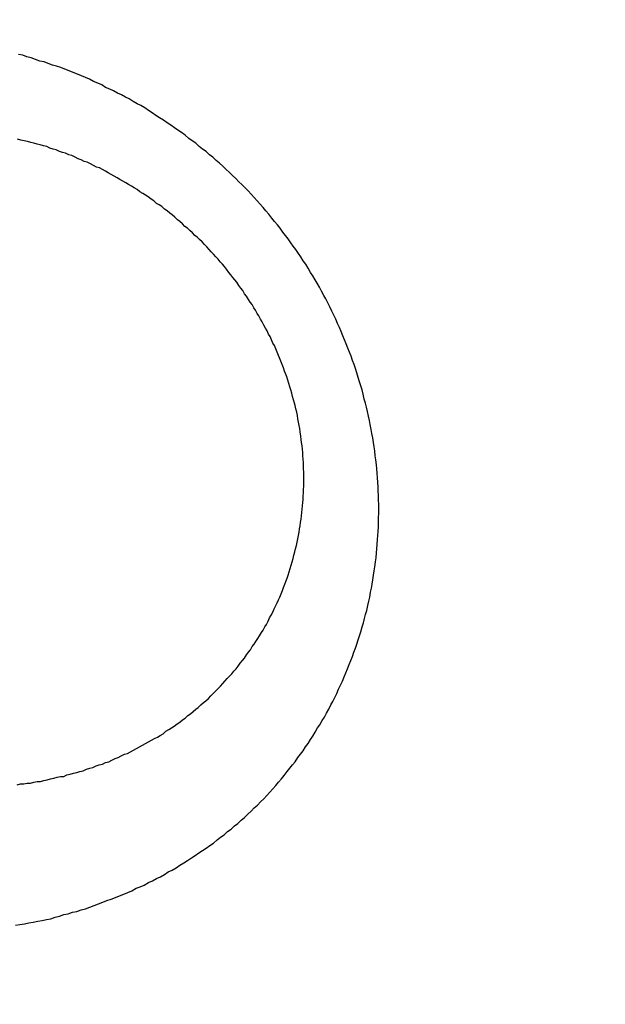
# Model space of a CAD drawing. Header units: millimetres. Extents: x -604189 to 881711, y -381903 to -7297.
# Tile 861 of 1056: x -558658.36 to -558651.24, y -165433.52 to -165421.54. Entities that reach past the tile are written whole.
import ezdxf

# ---------------------------------------------------------------- set-up
doc = ezdxf.new("R2010")
doc.units = ezdxf.units.MM
doc.header["$LTSCALE"] = 100
doc.linetypes.add('0.5_0.5', pattern=[1, 0.5, -0.5])
doc.linetypes.add('ACAD_ISO04W100', pattern=[30.5, 24, -3, 0.5, -3])
doc.layers.get('Defpoints').update_dxf_attribs({"color": 30})
doc.layers.add('OPIS', color=7, linetype='Continuous')
doc.layers.add('strop osie', color=80, linetype='ACAD_ISO04W100', lineweight=5)
doc.styles.get("Standard").update_dxf_attribs({"font": 'romans.shx', "width": 0.5})
doc.dimstyles.new('1 50', dxfattribs={"dimtxt": 150, "dimasz": 80, "dimexe": 1, "dimexo": 1, "dimgap": 20, "dimtad": 1, "dimdec": 0, "dimlfac": 0.1, "dimtxsty": 'Standard', "dimblk": 'ARCHTICK', "dimcen": 200, "dimclrd": 2, "dimadec": 1, "dimazin": 0, "dimtfac": 1, "dimtdec": 0, "dimtmove": 0, "dimatfit": 3, "dimldrblk": 'ARCHTICK', "dimfxl": 120, "dimfxlon": 1, "dimtfill": 1, "dimarcsym": 0})

# ---------------------------------------------------------------- blocks, each defined once
blk = doc.blocks.new('_ArchTick')
at = {"layer": 'strop osie', "color": 0, "const_width": 0.15}
blk.add_lwpolyline([(-0.5, -0.5), (0.5, 0.5)], dxfattribs=at)
blk = doc.blocks.new('*D3294')
at = {"layer": 'Defpoints', "color": 0, "linetype": 'ByBlock', "lineweight": 5, "transparency": 16777216}
for p in [(-595783.126, -159420.303), (-593748.924, -159420.303), (-552118.935, -179940.303)]:
    blk.add_point(p, dxfattribs=at)
at = {"layer": 'OPIS', "color": 0, "linetype": 'Continuous', "lineweight": -2, "transparency": 16777216}
for p, q in [((-595723.126, -159420.303), (-595784.126, -159420.303)), ((-595723.126, -179940.303), (-595784.126, -179940.303))]:
    blk.add_line(p, q, dxfattribs=at)
at = {"layer": 'OPIS', "color": 2, "lineweight": -2, "transparency": 16777216}
blk.add_line((-595783.126, -179940.303), (-595783.126, -159420.303), dxfattribs=at)
at = {"layer": 'OPIS', "color": 2, "linetype": 'ByBlock', "lineweight": -2, "transparency": 16777216, "xscale": 80, "yscale": 80, "zscale": 80}
for p, rotation in [((-595783.126, -159420.303), 90), ((-595783.126, -179940.303), 270)]:
    blk.add_blockref('_ArchTick', p, dxfattribs=dict(at, rotation=rotation))
at = {"layer": 'OPIS', "color": 0, "linetype": 'ByBlock', "lineweight": 13, "transparency": 16777216, "insert": (-595878.126, -169680.303), "char_height": 150, "attachment_point": 5, "rotation": 90, "bg_fill": 3, "box_fill_scale": 1.1, "bg_fill_color": 256, "bg_fill_true_color": 13158600, "bg_fill_transparency": 0}
blk.add_mtext('2052', dxfattribs=at)

msp = doc.modelspace()

# ---------------------------------------------------------------- hatches: boundary and pattern name
at = {"layer": 'OPIS', "linetype": 'ByBlock', "lineweight": 15}
h = msp.add_hatch(dxfattribs=at)
h.set_pattern_fill('ANSI37', color=0, scale=80, angle=45)
h.set_pattern_definition([(90, (-306927.96, 32475.8), (-254, 0), []), (180, (-306927.96, 32475.8), (-3e-14, -254), [])])
h.paths.add_polyline_path([(-559745.616, -168470.303), (-559845.616, -168470.303), (-559845.616, -168410.303), (-559745.616, -168410.303), (-559745.616, -168350.303), (-560845.616, -168350.303), (-560845.616, -168410.303), (-560745.616, -168410.303), (-560745.616, -168470.303, 0.267949), (-560295.616, -169249.726), (-560295.616, -169481.184, -0.414214), (-559952.679, -169824.121, -1), (-560638.553, -169824.121, -0.414214), (-560295.616, -169481.184), (-560295.616, -169249.726, -0.267949), (-560745.616, -168470.303), (-560845.616, -168470.303), (-560845.616, -168350.303), (-561118.924, -168350.303), (-561118.924, -172095.291), (-559553.922, -172095.29), (-559553.924, -168350.303), (-559745.616, -168350.303)])
h.paths.add_polyline_path([(-560989.238, -171970.288), (-560989.238, -171369.43), (-560514.238, -171369.43, -0.414232), (-560506.238, -171377.43), (-560506.238, -171961.436, -0.403374), (-560513.94, -171969.43), (-560989.238, -171969.43), (-560998.924, -171970.288)], flags=16)
h.paths.add_polyline_path([(-560569.238, -171447.43), (-560569.238, -171891.43, -0.414209), (-560619.237, -171941.43), (-560824.236, -171941.432, -0.414225), (-560874.238, -171891.432), (-560874.238, -171447.432, -0.414209), (-560824.238, -171397.432), (-560619.238, -171397.43, -0.414216)], flags=0)
h.paths.add_polyline_path([(-560754.738, -171692.272), (-560768.264, -171689.534), (-560778.52, -171674.091), (-560777.58, -171669.433), (-560791.338, -171669.433), (-560788.513, -171683.421), (-560780.618, -171695.311), (-560768.728, -171703.206), (-560754.738, -171706.031)], flags=0)
h.paths.add_polyline_path([(-560926.538, -171669.432), (-560944.038, -171669.432), (-560944.038, -171669.432), (-560938.912, -171681.806), (-560926.538, -171686.932)], flags=0)
h.paths.add_polyline_path([(-559553.926, -164304.92), (-559553.926, -164080.303), (-560998.924, -164080.303), (-560998.924, -164130.303), (-561051.758, -164130.303), (-561051.758, -164230.303), (-561112.409, -164230.303), (-561118.259, -165128.236), (-561111.758, -165130.303), (-561051.758, -165130.303), (-561051.758, -165230.303), (-560998.924, -165230.303), (-560998.924, -165930.303), (-560968.924, -165930.303), (-559691.758, -165930.303), (-559691.758, -166884.924, -0.259771), (-560368.468, -166480.303), (-560576.781, -166480.303, -0.694758), (-561118.924, -166682.141), (-561118.924, -167150.303), (-559553.924, -167150.303), (-559553.925, -165742.585, -0.501722), (-560517.887, -165023.753, -0.501722)])
h.paths.add_polyline_path([(-561051.758, -166930.303), (-561051.758, -167030.303), (-561111.758, -167030.303), (-561111.758, -166930.303)], flags=16)
h.paths.add_polyline_path([(-559553.926, -164304.92, 0.501722), (-560517.887, -165023.753, 0.501722), (-559553.925, -165742.585)], flags=17)
h.paths.add_polyline_path([(-559017.887, -165023.753, 0.331805), (-559553.926, -164304.92), (-559553.925, -165742.585, 0.331804)], flags=17)
h.paths.add_polyline_path([(-558393.92, -165930.303), (-559553.925, -165930.303), (-559553.924, -167030.303), (-558393.92, -167030.303)])
edge = h.paths.add_edge_path(flags=16)
edge.add_ellipse((-558869.257, -166529.058), major_axis=(0, 174.945), ratio=0.835608, start_angle=0, end_angle=180, ccw=False)
edge.add_line((-558869.023, -166354.089), (-558868.837, -166354.113))
edge.add_line((-558868.837, -166354.113), (-558551.758, -166354.113))
edge.add_ellipse((-558534.042, -166361.126), major_axis=(0, 22.068), ratio=0.905257, start_angle=0, end_angle=83.7318, ccw=False)
edge.add_line((-558534.042, -166339.058), (-558415.442, -166339.058))
edge.add_line((-558415.442, -166339.058), (-558415.442, -166719.058))
edge.add_line((-558415.442, -166719.058), (-558534.042, -166719.058))
edge.add_ellipse((-558534.042, -166696.99), major_axis=(0, 22.068), ratio=0.905257, start_angle=108.5291, end_angle=180, ccw=False)
edge.add_line((-558552.984, -166704.003), (-558869.257, -166704.003))
edge = h.paths.add_edge_path(flags=16)
edge.add_ellipse((-558655.149, -165473.071), major_axis=(119.577, 0), ratio=0.9754616, start_angle=134.53493, end_angle=225.46507, ccw=False)
edge.add_ellipse((-558571.362, -165553.094), major_axis=(-236.828, 0), ratio=0.9754616, start_angle=293.07706, end_angle=315.06459, ccw=False)
edge.add_ellipse((-558581.121, -165519.064), major_axis=(-200.962, 0), ratio=0.9754616, start_angle=268.86913, end_angle=294.41602, ccw=False)
edge.add_line((-558577.155, -165323.071), (-558434.725, -165323.071))
edge.add_line((-558434.725, -165323.071), (-558434.725, -165623.07))
edge.add_line((-558434.725, -165623.07), (-558577.155, -165623.07))
edge.add_ellipse((-558581.121, -165427.077), major_axis=(200.962, 0), ratio=0.9754616, start_angle=245.58398, end_angle=271.13087, ccw=False)
edge.add_ellipse((-558571.362, -165393.047), major_axis=(-236.828, 0), ratio=0.9754616, start_angle=404.93541, end_angle=426.92294, ccw=False)
h.paths.add_polyline_path([(-559691.758, -166075.303), (-560476.988, -166075.303, 0.131652), (-560368.468, -166480.303), (-559691.758, -166480.303)], flags=17)
h.paths.add_polyline_path([(-560476.988, -166075.303), (-559691.758, -166075.303), (-559691.758, -165930.303), (-560991.758, -165930.303), (-561051.758, -165930.303), (-561051.758, -166030.303), (-561118.924, -166030.303), (-561118.924, -166278.466, -0.694758), (-560576.781, -166480.303), (-560368.468, -166480.303, -0.131652)], flags=17)
h.paths.add_polyline_path([(-571773.92, -161590.543), (-574108.188, -161590.543), (-574098.917, -166615.286), (-571773.92, -166615.284)])
h.paths.add_polyline_path([(-559933.216, -164919.201), (-558639.203, -164919.201), (-558639.203, -164793.34), (-559933.216, -164793.34)], flags=25)
h.paths.add_polyline_path([(-560038.72, -166687.588), (-559732.99, -166687.588), (-559732.99, -166284.59), (-560038.72, -166284.59)], flags=25)
h.paths.add_polyline_path([(-559928.871, -165007.1), (-559413.75, -165007.1), (-559413.75, -164907.76), (-559928.871, -164907.76)], flags=9)
h.paths.add_polyline_path([(-559933.216, -164919.201), (-558639.203, -164919.201), (-558639.203, -164793.34), (-559933.216, -164793.34)], flags=25)
h.paths.add_polyline_path([(-560330.859, -165014.578), (-559994.182, -165014.578), (-559994.182, -164899.195), (-560330.859, -164899.195)], flags=24)
h.paths.add_polyline_path([(-560290.204, -164902.837), (-560108.354, -164902.837), (-560108.354, -164804.807), (-560290.204, -164804.807)], flags=24)
h.paths.add_polyline_path([(-560498.866, -166997.342), (-559983.744, -166997.342), (-559983.744, -166898.002), (-560498.866, -166898.002)], flags=24)
h.paths.add_polyline_path([(-560498.79, -166887.342), (-559655.724, -166887.342), (-559655.724, -166788.002), (-560498.79, -166788.002)], flags=24)
h.paths.add_polyline_path([(-560900.853, -167004.82), (-560564.177, -167004.82), (-560564.177, -166889.437), (-560900.853, -166889.437)], flags=24)
h.paths.add_polyline_path([(-560860.199, -166893.079), (-560678.349, -166893.079), (-560678.349, -166795.049), (-560860.199, -166795.049)], flags=24)
h.paths.add_polyline_path([(-560525.168, -170610.564), (-560010.047, -170610.564), (-560010.047, -170511.224), (-560525.168, -170511.224)], flags=24)
h.paths.add_polyline_path([(-560529.513, -170522.665), (-559444.307, -170522.665), (-559444.307, -170396.804), (-560529.513, -170396.804)], flags=9)
h.paths.add_polyline_path([(-560927.156, -170618.042), (-560590.479, -170618.042), (-560590.479, -170502.659), (-560927.156, -170502.659)], flags=24)
h.paths.add_polyline_path([(-560886.501, -170506.301), (-560704.651, -170506.301), (-560704.651, -170408.271), (-560886.501, -170408.271)], flags=24)
h.paths.add_polyline_path([(-560065.3, -168940.358), (-560065.3, -168600.658), (-560513.076, -168600.658), (-560513.076, -168940.358)], flags=24)
h.paths.add_polyline_path([(-559111.526, -164087.386), (-558760.99, -164087.386), (-558760.815, -164093.192), (-558760.644, -164098.997), (-558760.476, -164104.803), (-558760.311, -164110.608), (-558760.15, -164116.414), (-558759.991, -164122.22), (-558759.835, -164128.025), (-558759.683, -164133.831), (-558759.534, -164139.637), (-558759.387, -164145.443), (-558759.244, -164151.25), (-558759.104, -164157.056), (-558758.967, -164162.862), (-558758.833, -164168.669), (-558758.702, -164174.475), (-558758.575, -164180.282), (-558758.45, -164186.088), (-558758.328, -164191.895), (-558758.21, -164197.701), (-558758.094, -164203.508), (-558757.982, -164209.315), (-558757.872, -164215.122), (-558757.766, -164220.929), (-558757.663, -164226.736), (-558757.563, -164232.543), (-558757.465, -164238.35), (-558757.371, -164244.157), (-558757.28, -164249.965), (-558757.192, -164255.772), (-558757.107, -164261.579), (-558757.025, -164267.387), (-558756.946, -164273.194), (-558756.87, -164279.001), (-558756.797, -164284.809), (-558756.728, -164290.616), (-558756.661, -164296.424), (-558756.598, -164302.232), (-558756.538, -164308.039), (-558756.482, -164313.847), (-558756.428, -164319.654), (-558756.378, -164325.462), (-558756.332, -164331.27), (-558756.288, -164337.078), (-558756.248, -164342.885), (-558756.212, -164348.693), (-558756.178, -164354.501), (-558756.147, -164360.309), (-558756.118, -164366.117), (-558756.091, -164371.925), (-558756.066, -164377.733), (-558756.042, -164383.541), (-558756.02, -164389.348), (-558756.004, -164395.156), (-558755.999, -164400.964), (-558756.007, -164406.772), (-558756.031, -164412.58), (-558756.073, -164418.388), (-558756.132, -164424.195), (-558756.21, -164430.003), (-558756.308, -164435.81), (-558756.425, -164441.617), (-558756.562, -164447.423), (-558756.72, -164453.229), (-558756.898, -164459.034), (-558757.098, -164464.838), (-558757.32, -164470.642), (-558757.565, -164476.445), (-558757.837, -164482.247), (-558758.138, -164488.047), (-558758.47, -164493.845), (-558758.837, -164499.642), (-558759.241, -164505.435), (-558759.684, -164511.226), (-558760.175, -164517.014), (-558760.725, -164522.795), (-558761.35, -164528.569), (-558762.06, -164534.333), (-558762.874, -164540.084), (-558763.809, -164545.816), (-558764.883, -164551.524), (-558766.116, -164557.201), (-558767.538, -164562.832), (-558769.177, -164568.402), (-558771.062, -164573.894), (-558773.233, -164579.28), (-558775.735, -164584.521), (-558778.61, -164589.566), (-558781.897, -164594.354), (-558785.628, -164598.798), (-558789.808, -164602.827), (-558794.374, -164606.413), (-558799.255, -164609.556), (-558804.382, -164612.284), (-558809.694, -164614.629), (-558815.143, -164616.63), (-558820.694, -164618.326), (-558826.325, -164619.753), (-558832.011, -164620.95), (-558837.732, -164621.95), (-558843.479, -164622.786), (-558849.244, -164623.49), (-558855.021, -164624.092), (-558860.805, -164624.612), (-558866.595, -164625.056), (-558872.391, -164625.431), (-558878.19, -164625.744), (-558883.993, -164625.999), (-558889.798, -164626.204), (-558895.604, -164626.363), (-558901.411, -164626.484), (-558907.218, -164626.57), (-558913.026, -164626.629), (-558918.834, -164626.664), (-558924.642, -164626.683), (-558930.45, -164626.69), (-558936.258, -164626.691), (-558941.521, -164626.69), (-558946.785, -164626.685), (-558952.048, -164626.672), (-558957.312, -164626.645), (-558962.575, -164626.602), (-558967.838, -164626.537), (-558973.1, -164626.447), (-558978.362, -164626.327), (-558983.623, -164626.174), (-558988.883, -164625.983), (-558994.142, -164625.75), (-558999.398, -164625.47), (-559004.651, -164625.141), (-559009.9, -164624.756), (-559015.145, -164624.311), (-559020.383, -164623.802), (-559025.614, -164623.22), (-559030.834, -164622.543), (-559036.037, -164621.747), (-559041.216, -164620.812), (-559046.364, -164619.713), (-559051.466, -164618.424), (-559056.508, -164616.915), (-559061.47, -164615.16), (-559066.326, -164613.131), (-559071.043, -164610.799), (-559075.583, -164608.137), (-559079.894, -164605.121), (-559083.925, -164601.738), (-559087.622, -164597.995), (-559090.945, -164593.918), (-559093.905, -164589.566), (-559096.527, -164585.003), (-559098.839, -164580.275), (-559100.873, -164575.422), (-559102.662, -164570.472), (-559104.238, -164565.45), (-559105.625, -164560.373), (-559106.843, -164555.253), (-559107.915, -164550.1), (-559108.86, -164544.923), (-559109.695, -164539.726), (-559110.431, -164534.514), (-559111.082, -164529.291), (-559111.66, -164524.059), (-559112.176, -164518.821), (-559112.639, -164513.578), (-559113.058, -164508.331), (-559113.442, -164503.082), (-559113.794, -164497.83), (-559114.116, -164492.577), (-559114.412, -164487.322), (-559114.682, -164482.065), (-559114.93, -164476.808), (-559115.157, -164471.549), (-559115.363, -164466.29), (-559115.551, -164461.03), (-559115.72, -164455.769), (-559115.872, -164450.508), (-559116.007, -164445.246), (-559116.125, -164439.984), (-559116.227, -164434.721), (-559116.313, -164429.459), (-559116.383, -164424.196), (-559116.438, -164418.933), (-559116.477, -164413.669), (-559116.503, -164408.406), (-559116.515, -164403.142), (-559116.515, -164397.879), (-559116.505, -164392.616), (-559116.488, -164387.352), (-559116.467, -164382.089), (-559116.445, -164376.825), (-559116.422, -164371.562), (-559116.398, -164366.299), (-559116.372, -164361.035), (-559116.344, -164355.772), (-559116.314, -164350.508), (-559116.282, -164345.245), (-559116.247, -164339.982), (-559116.21, -164334.718), (-559116.169, -164329.455), (-559116.126, -164324.192), (-559116.08, -164318.929), (-559116.032, -164313.665), (-559115.98, -164308.402), (-559115.926, -164303.139), (-559115.87, -164297.876), (-559115.811, -164292.613), (-559115.749, -164287.35), (-559115.684, -164282.087), (-559115.617, -164276.824), (-559115.547, -164271.561), (-559115.475, -164266.298), (-559115.4, -164261.035), (-559115.323, -164255.772), (-559115.244, -164250.509), (-559115.161, -164245.246), (-559115.077, -164239.984), (-559114.99, -164234.721), (-559114.9, -164229.458), (-559114.808, -164224.196), (-559114.713, -164218.933), (-559114.616, -164213.67), (-559114.517, -164208.408), (-559114.415, -164203.145), (-559114.31, -164197.883), (-559114.203, -164192.621), (-559114.093, -164187.358), (-559113.981, -164182.096), (-559113.866, -164176.834), (-559113.749, -164171.572), (-559113.629, -164166.31), (-559113.506, -164161.048), (-559113.382, -164155.786), (-559113.254, -164150.524), (-559113.124, -164145.262), (-559112.991, -164140), (-559112.856, -164134.739), (-559112.719, -164129.477), (-559112.578, -164124.215), (-559112.436, -164118.954), (-559112.29, -164113.692), (-559112.142, -164108.431), (-559111.992, -164103.17), (-559111.839, -164097.908), (-559111.684, -164092.647)])
edge = h.paths.add_edge_path()
edge.add_line((-558393.92, -164080.303), (-559553.926, -164080.303))
edge.add_line((-559553.926, -164080.303), (-559553.926, -164304.92))
edge.add_arc((-559767.887, -165023.753), 750, 0, 73.424314, ccw=False)
edge.add_arc((-559767.887, -165023.753), 750, -73.424255, 0, ccw=False)
edge.add_line((-559553.925, -165742.585), (-559553.925, -165830.303))
edge.add_line((-559553.925, -165830.303), (-558393.92, -165830.303))
edge.add_line((-558393.92, -165830.303), (-558393.92, -164080.303))

# ---------------------------------------------------------------- next in the draw order: dimensions: what is measured, and where the dimension line sits
at = {"layer": 'OPIS', "color": 0, "linetype": 'ByBlock', "lineweight": 13}
dim = msp.add_linear_dim(base=(-595783.126, -159420.303), p1=(-552118.935, -179940.303), p2=(-593748.924, -159420.303), angle=90, dimstyle='1 50', override={"dimtmove": 1, "dimfxl": 60, "dimarcsym": 1}, dxfattribs=at)
dim.commit()
dim.dimension.update_dxf_attribs({"geometry": '*D3294', "text_midpoint": (-595878.126, -169680.303)})

# ---------------------------------------------------------------- next in the draw order: hatches: boundary and pattern name
at = {"layer": 'OPIS', "linetype": '0.5_0.5', "lineweight": 13}
h = msp.add_hatch(dxfattribs=at)
h.set_pattern_fill('ANSI37', color=0, scale=130)
h.set_pattern_definition([(45, (-597218.54, 256668.8), (-291.85832, 291.85832), []), (135, (-597218.54, 256668.8), (-291.85832, -291.85832), [])])
edge = h.paths.add_edge_path(flags=16)
edge.add_line((-570958.916, -168985.281), (-571058.916, -168985.281))
edge.add_line((-571058.916, -168985.281), (-572598.916, -168985.281))
edge.add_line((-572598.916, -168985.281), (-572598.915, -170470.3))
edge.add_line((-572598.915, -170470.3), (-570825.763, -170470.3))
edge.add_arc((-570508.916, -170339.099), 342.937, 180, 202.49364, ccw=False)
edge.add_arc((-570508.916, -170339.099), 342.937, 90, 180, ccw=False)
edge.add_line((-570508.916, -169996.163), (-570508.916, -169764.704))
edge.add_arc((-570058.916, -168985.281), 900, 180, 240, ccw=False)
edge = h.paths.add_edge_path(flags=17)
edge.add_line((-569358.915, -170085.281), (-569358.916, -168985.281))
edge.add_line((-569358.916, -168985.281), (-569358.917, -168985.281))
edge.add_line((-569358.917, -168985.281), (-569958.916, -168985.281))
edge.add_line((-569958.916, -168985.281), (-570058.916, -168985.281))
edge.add_line((-570058.916, -168985.281), (-570058.916, -168925.281))
edge.add_line((-570058.916, -168925.281), (-569958.916, -168925.281))
edge.add_line((-569958.916, -168925.281), (-569958.916, -168865.281))
edge.add_line((-569958.916, -168865.281), (-569358.916, -168865.281))
edge.add_line((-569358.916, -168865.281), (-569358.917, -166865.281))
edge.add_line((-569358.917, -166865.281), (-574098.917, -166865.286))
edge.add_line((-574098.917, -166865.286), (-574098.914, -171970.3))
edge.add_line((-574098.914, -171970.3), (-572608.913, -171970.3))
edge.add_line((-572608.913, -171970.3), (-571504.913, -170590.3))
edge.add_line((-571504.913, -170590.3), (-572718.915, -170590.3))
edge.add_line((-572718.915, -170590.3), (-572718.916, -168865.281))
edge.add_line((-572718.916, -168865.281), (-571058.916, -168865.281))
edge.add_line((-571058.916, -168865.281), (-571058.916, -168925.281))
edge.add_line((-571058.916, -168925.281), (-570958.916, -168925.281))
edge.add_line((-570958.916, -168925.281), (-570958.916, -168985.281))
edge.add_arc((-570058.916, -168985.281), 900, 180, 240)
edge.add_line((-570508.916, -169764.704), (-570508.916, -169996.163))
edge.add_arc((-570508.916, -170339.099), 342.937, 0, 90, ccw=False)
edge.add_arc((-570508.916, -170339.099), 342.937, 208.97989, 360, ccw=False)
edge.add_line((-570808.913, -170505.253), (-570808.913, -171171.086))
edge.add_arc((-570808.913, -171220.3), 49.214, 0, 90, ccw=False)
edge.add_arc((-570808.913, -171220.3), 49.214, 270, 360, ccw=False)
edge.add_line((-570808.913, -171269.514), (-570808.913, -171970.3))
edge.add_line((-570808.913, -171970.3), (-569358.914, -171970.3))
edge.add_line((-569358.914, -171970.3), (-569358.915, -170085.281))
h.paths.add_polyline_path([(-561118.924, -159870.303), (-590334.655, -159870.303), (-590334.655, -161470.303), (-562318.924, -161470.303), (-562318.924, -172095.292), (-561118.924, -172095.291), (-561118.924, -168350.303), (-552073.919, -168350.303), (-552073.92, -167150.303), (-561118.924, -167150.303)])
h.paths.add_polyline_path([(-572856.927, -169813.68), (-569451.07, -169813.68), (-569451.07, -169408.68), (-572856.927, -169408.68)], flags=16)

# ---------------------------------------------------------------- next in the draw order: linework, layer by layer
at = {"color": 0}
for points in [[(-558658.408, -165432.555, 0), (-558658.354, -165432.545, 0), (-558658.3, -165432.535, 0), (-558658.247, -165432.525, 0), (-558658.193, -165432.515, 0), (-558658.139, -165432.505, 0), (-558658.086, -165432.495, 0), (-558658.033, -165432.485, 0), (-558657.979, -165432.475, 0), (-558657.926, -165432.455, 0), (-558657.873, -165432.445, 0), (-558657.82, -165432.425, 0), (-558657.767, -165432.415, 0), (-558657.714, -165432.395, 0), (-558657.662, -165432.385, 0), (-558657.609, -165432.365, 0), (-558657.557, -165432.355, 0), (-558657.505, -165432.335, 0), (-558657.453, -165432.315, 0), (-558657.401, -165432.295, 0), (-558657.349, -165432.275, 0), (-558657.298, -165432.255, 0), (-558657.246, -165432.235, 0), (-558657.195, -165432.215, 0), (-558657.144, -165432.195, 0), (-558657.094, -165432.175, 0), (-558657.043, -165432.155, 0), (-558656.993, -165432.135, 0), (-558656.943, -165432.105, 0), (-558656.893, -165432.085, 0), (-558656.844, -165432.065, 0), (-558656.794, -165432.035, 0), (-558656.745, -165432.015, 0), (-558656.697, -165431.985, 0), (-558656.648, -165431.965, 0), (-558656.6, -165431.935, 0), (-558656.552, -165431.905, 0), (-558656.504, -165431.885, 0), (-558656.457, -165431.855, 0), (-558656.41, -165431.825, 0), (-558656.363, -165431.795, 0), (-558656.317, -165431.765, 0), (-558656.271, -165431.735, 0), (-558656.225, -165431.705, 0), (-558656.18, -165431.675, 0), (-558656.135, -165431.645, 0), (-558656.091, -165431.615, 0), (-558656.046, -165431.585, 0), (-558656.002, -165431.555, 0), (-558655.959, -165431.515, 0), (-558655.916, -165431.485, 0), (-558655.873, -165431.455, 0), (-558655.831, -165431.415, 0), (-558655.789, -165431.385, 0), (-558655.748, -165431.345, 0), (-558655.707, -165431.315, 0), (-558655.666, -165431.275, 0), (-558655.626, -165431.245, 0), (-558655.586, -165431.205, 0), (-558655.547, -165431.165, 0), (-558655.508, -165431.125, 0), (-558655.469, -165431.095, 0), (-558655.431, -165431.055, 0), (-558655.393, -165431.015, 0), (-558655.356, -165430.975, 0), (-558655.32, -165430.935, 0), (-558655.283, -165430.895, 0), (-558655.247, -165430.855, 0), (-558655.212, -165430.815, 0), (-558655.177, -165430.775, 0), (-558655.143, -165430.735, 0), (-558655.109, -165430.685, 0), (-558655.075, -165430.645, 0), (-558655.042, -165430.605, 0), (-558655.009, -165430.565, 0), (-558654.977, -165430.515, 0), (-558654.945, -165430.475, 0), (-558654.914, -165430.435, 0), (-558654.884, -165430.385, 0), (-558654.853, -165430.345, 0), (-558654.824, -165430.295, 0), (-558654.794, -165430.255, 0), (-558654.766, -165430.205, 0), (-558654.737, -165430.155, 0), (-558654.709, -165430.115, 0), (-558654.682, -165430.065, 0), (-558654.655, -165430.025, 0), (-558654.629, -165429.975, 0), (-558654.603, -165429.925, 0), (-558654.578, -165429.875, 0), (-558654.553, -165429.835, 0), (-558654.529, -165429.785, 0), (-558654.505, -165429.735, 0), (-558654.482, -165429.685, 0), (-558654.459, -165429.635, 0), (-558654.437, -165429.585, 0), (-558654.415, -165429.535, 0), (-558654.394, -165429.485, 0), (-558654.374, -165429.435, 0), (-558654.354, -165429.385, 0), (-558654.334, -165429.335, 0), (-558654.315, -165429.285, 0), (-558654.297, -165429.235, 0), (-558654.279, -165429.185, 0), (-558654.261, -165429.135, 0), (-558654.244, -165429.085, 0), (-558654.228, -165429.035, 0), (-558654.212, -165428.985, 0), (-558654.197, -165428.925, 0), (-558654.182, -165428.875, 0), (-558654.168, -165428.825, 0), (-558654.155, -165428.775, 0), (-558654.141, -165428.725, 0), (-558654.129, -165428.665, 0), (-558654.117, -165428.615, 0), (-558654.105, -165428.565, 0), (-558654.095, -165428.505, 0), (-558654.084, -165428.455, 0), (-558654.075, -165428.405, 0), (-558654.065, -165428.355, 0), (-558654.057, -165428.295, 0), (-558654.049, -165428.245, 0), (-558654.041, -165428.195, 0), (-558654.034, -165428.135, 0), (-558654.028, -165428.085, 0), (-558654.022, -165428.025, 0), (-558654.017, -165427.975, 0), (-558654.012, -165427.925, 0), (-558654.008, -165427.865, 0), (-558654.004, -165427.815, 0), (-558654.001, -165427.765, 0), (-558653.999, -165427.705, 0), (-558653.997, -165427.655, 0), (-558653.996, -165427.595, 0), (-558653.995, -165427.545, 0), (-558653.995, -165427.495, 0), (-558653.995, -165427.435, 0), (-558653.996, -165427.385, 0), (-558653.998, -165427.325, 0), (-558654, -165427.275, 0), (-558654.003, -165427.225, 0), (-558654.006, -165427.165, 0), (-558654.01, -165427.115, 0), (-558654.014, -165427.055, 0), (-558654.019, -165427.005, 0), (-558654.024, -165426.955, 0), (-558654.03, -165426.895, 0), (-558654.037, -165426.845, 0), (-558654.044, -165426.785, 0), (-558654.052, -165426.735, 0), (-558654.06, -165426.685, 0), (-558654.068, -165426.625, 0), (-558654.078, -165426.575, 0), (-558654.087, -165426.525, 0), (-558654.098, -165426.465, 0), (-558654.108, -165426.415, 0), (-558654.12, -165426.365, 0), (-558654.131, -165426.305, 0), (-558654.144, -165426.255, 0), (-558654.157, -165426.205, 0), (-558654.17, -165426.155, 0), (-558654.184, -165426.095, 0), (-558654.198, -165426.045, 0), (-558654.213, -165425.995, 0), (-558654.228, -165425.945, 0), (-558654.244, -165425.895, 0), (-558654.261, -165425.835, 0), (-558654.277, -165425.785, 0), (-558654.295, -165425.735, 0), (-558654.313, -165425.685, 0), (-558654.331, -165425.635, 0), (-558654.35, -165425.585, 0), (-558654.369, -165425.535, 0), (-558654.389, -165425.485, 0), (-558654.409, -165425.435, 0), (-558654.43, -165425.385, 0), (-558654.451, -165425.335, 0), (-558654.473, -165425.285, 0), (-558654.495, -165425.235, 0), (-558654.518, -165425.185, 0), (-558654.541, -165425.135, 0), (-558654.564, -165425.085, 0), (-558654.588, -165425.035, 0), (-558654.613, -165424.985, 0), (-558654.638, -165424.935, 0), (-558654.663, -165424.895, 0), (-558654.689, -165424.845, 0), (-558654.715, -165424.795, 0), (-558654.742, -165424.745, 0), (-558654.769, -165424.705, 0), (-558654.797, -165424.655, 0), (-558654.825, -165424.615, 0), (-558654.853, -165424.565, 0), (-558654.882, -165424.515, 0), (-558654.912, -165424.475, 0), (-558654.941, -165424.425, 0), (-558654.971, -165424.385, 0), (-558655.002, -165424.335, 0), (-558655.033, -165424.295, 0), (-558655.064, -165424.255, 0), (-558655.096, -165424.205, 0), (-558655.128, -165424.165, 0), (-558655.161, -165424.125, 0), (-558655.194, -165424.075, 0), (-558655.227, -165424.035, 0), (-558655.261, -165423.995, 0), (-558655.295, -165423.955, 0), (-558655.33, -165423.905, 0), (-558655.365, -165423.865, 0), (-558655.4, -165423.825, 0), (-558655.435, -165423.785, 0), (-558655.471, -165423.745, 0), (-558655.508, -165423.705, 0), (-558655.544, -165423.665, 0), (-558655.581, -165423.625, 0), (-558655.619, -165423.585, 0), (-558655.657, -165423.545, 0), (-558655.695, -165423.515, 0), (-558655.733, -165423.475, 0), (-558655.772, -165423.435, 0), (-558655.811, -165423.395, 0), (-558655.85, -165423.365, 0), (-558655.89, -165423.325, 0), (-558655.93, -165423.285, 0), (-558655.97, -165423.255, 0), (-558656.011, -165423.215, 0), (-558656.052, -165423.185, 0), (-558656.093, -165423.145, 0), (-558656.135, -165423.115, 0), (-558656.177, -165423.085, 0), (-558656.219, -165423.045, 0), (-558656.262, -165423.015, 0), (-558656.304, -165422.985, 0), (-558656.348, -165422.945, 0), (-558656.391, -165422.915, 0), (-558656.435, -165422.885, 0), (-558656.478, -165422.855, 0), (-558656.523, -165422.825, 0), (-558656.567, -165422.795, 0), (-558656.612, -165422.765, 0), (-558656.657, -165422.735, 0), (-558656.702, -165422.705, 0), (-558656.748, -165422.675, 0), (-558656.793, -165422.645, 0), (-558656.839, -165422.615, 0), (-558656.886, -165422.585, 0), (-558656.932, -165422.565, 0), (-558656.979, -165422.535, 0), (-558657.026, -165422.505, 0), (-558657.073, -165422.485, 0), (-558657.121, -165422.455, 0), (-558657.168, -165422.435, 0), (-558657.216, -165422.405, 0), (-558657.264, -165422.385, 0), (-558657.313, -165422.365, 0), (-558657.361, -165422.335, 0), (-558657.41, -165422.315, 0), (-558657.459, -165422.295, 0), (-558657.508, -165422.265, 0), (-558657.558, -165422.245, 0), (-558657.607, -165422.225, 0), (-558657.657, -165422.205, 0), (-558657.707, -165422.185, 0), (-558657.757, -165422.165, 0), (-558657.808, -165422.145, 0), (-558657.858, -165422.125, 0), (-558657.909, -165422.105, 0), (-558657.96, -165422.095, 0), (-558658.011, -165422.075, 0), (-558658.062, -165422.055, 0), (-558658.114, -165422.045, 0), (-558658.166, -165422.025, 0), (-558658.217, -165422.005, 0), (-558658.269, -165421.995, 0), (-558658.321, -165421.975, 0), (-558658.374, -165421.965, 0)], [(-558658.388, -165430.845, 0), (-558658.348, -165430.835, 0), (-558658.307, -165430.835, 0), (-558658.267, -165430.825, 0), (-558658.226, -165430.825, 0), (-558658.186, -165430.815, 0), (-558658.145, -165430.805, 0), (-558658.105, -165430.805, 0), (-558658.064, -165430.795, 0), (-558658.024, -165430.785, 0), (-558657.984, -165430.775, 0), (-558657.944, -165430.765, 0), (-558657.903, -165430.755, 0), (-558657.863, -165430.745, 0), (-558657.823, -165430.745, 0), (-558657.784, -165430.725, 0), (-558657.744, -165430.715, 0), (-558657.704, -165430.705, 0), (-558657.664, -165430.695, 0), (-558657.625, -165430.685, 0), (-558657.586, -165430.675, 0), (-558657.546, -165430.655, 0), (-558657.507, -165430.645, 0), (-558657.468, -165430.635, 0), (-558657.429, -165430.615, 0), (-558657.39, -165430.605, 0), (-558657.352, -165430.595, 0), (-558657.313, -165430.575, 0), (-558657.275, -165430.565, 0), (-558657.237, -165430.545, 0), (-558657.199, -165430.525, 0), (-558657.161, -165430.515, 0), (-558657.123, -165430.495, 0), (-558657.085, -165430.475, 0), (-558657.048, -165430.465, 0), (-558657.011, -165430.445, 0), (-558656.974, -165430.425, 0), (-558656.937, -165430.405, 0), (-558656.901, -165430.385, 0), (-558656.864, -165430.365, 0), (-558656.828, -165430.345, 0), (-558656.792, -165430.325, 0), (-558656.756, -165430.305, 0), (-558656.721, -165430.285, 0), (-558656.685, -165430.265, 0), (-558656.65, -165430.245, 0), (-558656.616, -165430.225, 0), (-558656.581, -165430.195, 0), (-558656.547, -165430.175, 0), (-558656.513, -165430.155, 0), (-558656.479, -165430.135, 0), (-558656.445, -165430.105, 0), (-558656.412, -165430.085, 0), (-558656.379, -165430.055, 0), (-558656.346, -165430.035, 0), (-558656.314, -165430.005, 0), (-558656.281, -165429.985, 0), (-558656.25, -165429.955, 0), (-558656.218, -165429.925, 0), (-558656.187, -165429.905, 0), (-558656.156, -165429.875, 0), (-558656.125, -165429.845, 0), (-558656.094, -165429.825, 0), (-558656.064, -165429.795, 0), (-558656.035, -165429.765, 0), (-558656.005, -165429.735, 0), (-558655.976, -165429.705, 0), (-558655.947, -165429.675, 0), (-558655.919, -165429.645, 0), (-558655.89, -165429.615, 0), (-558655.863, -165429.585, 0), (-558655.835, -165429.555, 0), (-558655.808, -165429.525, 0), (-558655.781, -165429.495, 0), (-558655.755, -165429.465, 0), (-558655.728, -165429.435, 0), (-558655.703, -165429.405, 0), (-558655.677, -165429.365, 0), (-558655.652, -165429.335, 0), (-558655.627, -165429.305, 0), (-558655.603, -165429.265, 0), (-558655.579, -165429.235, 0), (-558655.555, -165429.205, 0), (-558655.532, -165429.165, 0), (-558655.509, -165429.135, 0), (-558655.487, -165429.105, 0), (-558655.465, -165429.065, 0), (-558655.443, -165429.035, 0), (-558655.421, -165428.995, 0), (-558655.401, -165428.965, 0), (-558655.38, -165428.925, 0), (-558655.36, -165428.895, 0), (-558655.34, -165428.855, 0), (-558655.321, -165428.815, 0), (-558655.302, -165428.785, 0), (-558655.283, -165428.745, 0), (-558655.265, -165428.705, 0), (-558655.248, -165428.675, 0), (-558655.23, -165428.635, 0), (-558655.214, -165428.595, 0), (-558655.197, -165428.565, 0), (-558655.181, -165428.525, 0), (-558655.166, -165428.485, 0), (-558655.151, -165428.445, 0), (-558655.136, -165428.405, 0), (-558655.122, -165428.375, 0), (-558655.108, -165428.335, 0), (-558655.095, -165428.295, 0), (-558655.082, -165428.255, 0), (-558655.07, -165428.215, 0), (-558655.058, -165428.175, 0), (-558655.046, -165428.135, 0), (-558655.035, -165428.095, 0), (-558655.025, -165428.055, 0), (-558655.015, -165428.015, 0), (-558655.005, -165427.975, 0), (-558654.996, -165427.935, 0), (-558654.987, -165427.895, 0), (-558654.979, -165427.855, 0), (-558654.971, -165427.815, 0), (-558654.963, -165427.775, 0), (-558654.956, -165427.735, 0), (-558654.95, -165427.695, 0), (-558654.944, -165427.655, 0), (-558654.938, -165427.615, 0), (-558654.933, -165427.575, 0), (-558654.928, -165427.535, 0), (-558654.924, -165427.495, 0), (-558654.92, -165427.455, 0), (-558654.917, -165427.415, 0), (-558654.914, -165427.375, 0), (-558654.912, -165427.335, 0), (-558654.909, -165427.295, 0), (-558654.908, -165427.255, 0), (-558654.907, -165427.215, 0), (-558654.906, -165427.175, 0), (-558654.906, -165427.125, 0), (-558654.906, -165427.085, 0), (-558654.906, -165427.045, 0), (-558654.908, -165427.005, 0), (-558654.909, -165426.965, 0), (-558654.911, -165426.925, 0), (-558654.913, -165426.885, 0), (-558654.916, -165426.845, 0), (-558654.919, -165426.805, 0), (-558654.923, -165426.765, 0), (-558654.927, -165426.725, 0), (-558654.932, -165426.685, 0), (-558654.937, -165426.645, 0), (-558654.942, -165426.605, 0), (-558654.948, -165426.555, 0), (-558654.954, -165426.515, 0), (-558654.961, -165426.475, 0), (-558654.968, -165426.435, 0), (-558654.976, -165426.395, 0), (-558654.984, -165426.355, 0), (-558654.992, -165426.315, 0), (-558655.001, -165426.275, 0), (-558655.011, -165426.235, 0), (-558655.02, -165426.205, 0), (-558655.03, -165426.165, 0), (-558655.041, -165426.125, 0), (-558655.052, -165426.085, 0), (-558655.063, -165426.045, 0), (-558655.075, -165426.005, 0), (-558655.087, -165425.965, 0), (-558655.1, -165425.925, 0), (-558655.113, -165425.885, 0), (-558655.126, -165425.845, 0), (-558655.14, -165425.815, 0), (-558655.154, -165425.775, 0), (-558655.169, -165425.735, 0), (-558655.183, -165425.695, 0), (-558655.199, -165425.655, 0), (-558655.214, -165425.625, 0), (-558655.23, -165425.585, 0), (-558655.247, -165425.545, 0), (-558655.263, -165425.505, 0), (-558655.28, -165425.475, 0), (-558655.298, -165425.435, 0), (-558655.316, -165425.395, 0), (-558655.334, -165425.365, 0), (-558655.352, -165425.325, 0), (-558655.371, -165425.295, 0), (-558655.391, -165425.255, 0), (-558655.41, -165425.215, 0), (-558655.43, -165425.185, 0), (-558655.45, -165425.145, 0), (-558655.471, -165425.115, 0), (-558655.492, -165425.075, 0), (-558655.513, -165425.045, 0), (-558655.534, -165425.005, 0), (-558655.556, -165424.975, 0), (-558655.579, -165424.945, 0), (-558655.601, -165424.905, 0), (-558655.624, -165424.875, 0), (-558655.647, -165424.835, 0), (-558655.671, -165424.805, 0), (-558655.694, -165424.775, 0), (-558655.718, -165424.735, 0), (-558655.743, -165424.705, 0), (-558655.767, -165424.675, 0), (-558655.792, -165424.645, 0), (-558655.818, -165424.615, 0), (-558655.843, -165424.575, 0), (-558655.869, -165424.545, 0), (-558655.895, -165424.515, 0), (-558655.921, -165424.485, 0), (-558655.948, -165424.455, 0), (-558655.975, -165424.425, 0), (-558656.002, -165424.395, 0), (-558656.03, -165424.365, 0), (-558656.057, -165424.335, 0), (-558656.085, -165424.305, 0), (-558656.114, -165424.275, 0), (-558656.142, -165424.245, 0), (-558656.171, -165424.215, 0), (-558656.2, -165424.185, 0), (-558656.229, -165424.165, 0), (-558656.259, -165424.135, 0), (-558656.289, -165424.105, 0), (-558656.319, -165424.075, 0), (-558656.349, -165424.055, 0), (-558656.379, -165424.025, 0), (-558656.41, -165423.995, 0), (-558656.441, -165423.975, 0), (-558656.472, -165423.945, 0), (-558656.504, -165423.915, 0), (-558656.535, -165423.895, 0), (-558656.567, -165423.865, 0), (-558656.599, -165423.845, 0), (-558656.631, -165423.815, 0), (-558656.664, -165423.795, 0), (-558656.696, -165423.775, 0), (-558656.729, -165423.745, 0), (-558656.762, -165423.725, 0), (-558656.796, -165423.695, 0), (-558656.829, -165423.675, 0), (-558656.863, -165423.655, 0), (-558656.897, -165423.635, 0), (-558656.931, -165423.605, 0), (-558656.965, -165423.585, 0), (-558656.999, -165423.565, 0), (-558657.034, -165423.545, 0), (-558657.069, -165423.525, 0), (-558657.104, -165423.505, 0), (-558657.139, -165423.485, 0), (-558657.174, -165423.465, 0), (-558657.209, -165423.445, 0), (-558657.245, -165423.425, 0), (-558657.281, -165423.405, 0), (-558657.317, -165423.385, 0), (-558657.353, -165423.365, 0), (-558657.389, -165423.345, 0), (-558657.426, -165423.335, 0), (-558657.462, -165423.315, 0), (-558657.499, -165423.295, 0), (-558657.536, -165423.275, 0), (-558657.573, -165423.265, 0), (-558657.61, -165423.245, 0), (-558657.648, -165423.235, 0), (-558657.685, -165423.215, 0), (-558657.723, -165423.195, 0), (-558657.761, -165423.185, 0), (-558657.799, -165423.165, 0), (-558657.837, -165423.155, 0), (-558657.875, -165423.145, 0), (-558657.913, -165423.125, 0), (-558657.952, -165423.115, 0), (-558657.99, -165423.105, 0), (-558658.029, -165423.085, 0), (-558658.068, -165423.075, 0), (-558658.107, -165423.065, 0), (-558658.146, -165423.055, 0), (-558658.185, -165423.045, 0), (-558658.224, -165423.035, 0), (-558658.264, -165423.025, 0), (-558658.303, -165423.015, 0), (-558658.343, -165423.005, 0), (-558658.383, -165422.995, 0)]]:
    msp.add_polyline3d(points, dxfattribs=at)

doc.saveas('drawing.dxf')
